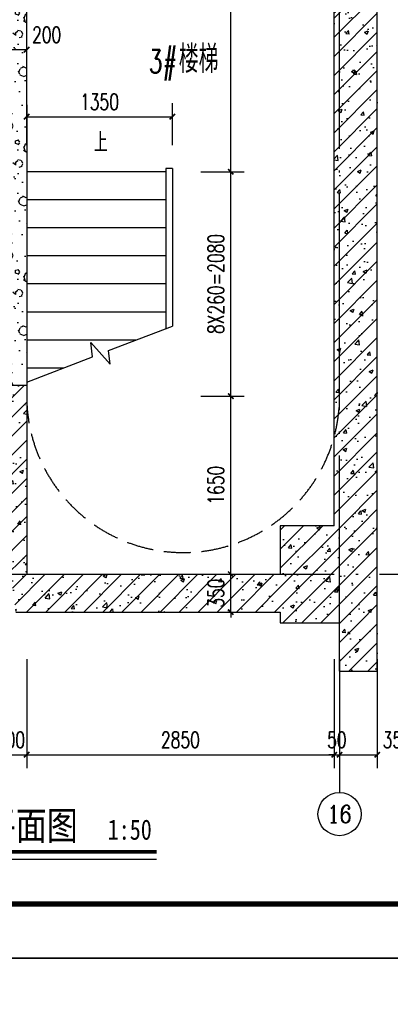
# Model space of a CAD drawing. Extents: x 797781 to 1255204, y 21234 to 1024248.
# Tile 993 of 1056: x 1160736 to 1164172, y 646634 to 655758. Entities that reach past the tile are written whole.
import ezdxf
from ezdxf.enums import TextEntityAlignment as Align

# ---------------------------------------------------------------- set-up
doc = ezdxf.new("R2010")
doc.units = 0
doc.header["$LTSCALE"] = 1000
doc.header["$MEASUREMENT"] = 0
doc.linetypes.add('230303生产综合楼-平面图_t8$0$DASH', pattern=[0.35, 0.25, -0.1])
doc.linetypes.add('230303生产综合楼-平面图_t8$0$DOTE', pattern=[2.42, 2, -0.2, 0.02, -0.2])
for name, color, linetype in [('230303生产综合楼-平面图_t8$0$AXIS', 3, 'Continuous'), ('230303生产综合楼-平面图_t8$0$AXIS_TEXT', 7, 'Continuous'), ('230303生产综合楼-平面图_t8$0$COLUMN', 40, 'Continuous'), ('230303生产综合楼-平面图_t8$0$DIM_SYMB', 3, 'Continuous'), ('230303生产综合楼-平面图_t8$0$DOTE', 1, '230303生产综合楼-平面图_t8$0$DOTE'), ('230303生产综合楼-平面图_t8$0$PUB_DIM', 3, 'Continuous'), ('230303生产综合楼-平面图_t8$0$PUB_HATCH', 8, 'Continuous'), ('230303生产综合楼-平面图_t8$0$PUB_TEXT', 7, 'Continuous'), ('230303生产综合楼-平面图_t8$0$STAIR', 2, 'Continuous'), ('230303生产综合楼-平面图_t8$0$WALL', 40, 'Continuous'), ('230303生产综合楼-平面图_t8$0$轮廓', 2, 'Continuous'), ('AXIS_TEXT', 7, 'Continuous'), ('PUB_TEXT', 7, 'Continuous'), ('PUB_TITLE', 4, 'Continuous')]:
    doc.layers.add(name, color=color, linetype=linetype)
doc.styles.add('230303生产综合楼-平面图_t8$0$-黑体', font='simhei.ttf', dxfattribs={"width": 0.8})
doc.styles.add('230303生产综合楼-平面图_t8$0$_TCH_AXIS', font='COMPLEX', dxfattribs={"bigfont": 'GBCBIG'})
doc.styles.add('230303生产综合楼-平面图_t8$0$_TCH_DIM', font='SIMPLEX', dxfattribs={"bigfont": 'GBCBIG'})
doc.styles.add('230303生产综合楼-平面图_T8$0$_TCH_DIM_T3', font='SIMPLEX', dxfattribs={"width": 0.705882, "bigfont": 'GBCBIG'})
doc.styles.add('COMPLEX', font='COMPLEX')
doc.dimstyles.new('230303生产综合楼-平面图_T8$0$_TCH_ARCH&&50', dxfattribs={"dimtxt": 148.75, "dimasz": 50, "dimexe": 125, "dimexo": 150, "dimgap": 63.125, "dimtad": 1, "dimdec": 0, "dimzin": 0, "dimdsep": 46, "dimtxsty": '230303生产综合楼-平面图_T8$0$_TCH_DIM_T3', "dimblk": '230303生产综合楼-平面图_t8$0$_ArchTick', "dimcen": 0.09, "dimclrt": 7, "dimazin": 2, "dimtfac": 1, "dimtdec": 0, "dimtix": 1, "dimtmove": 2, "dimatfit": 3, "dimfxl": 1, "dimtolj": 1, "dimtzin": 0, "dimarcsym": 0})
pattern_1 = [(0, (177, -183), (300, 600), [0, -600]), (0, (-174, -264), (300, 600), [0, -600]), (0, (21, -270), (300, 600), [0, -600]), (0, (234, -93), (300, 600), [0, -600]), (0, (-15, -300), (300, 600), [0, -600]), (0, (294, 285), (300, 600), [0, -600]), (0, (111, 237), (300, 600), [0, -600]), (0, (207, 162), (300, 600), [0, -600]), (0, (-282, 150), (300, 600), [0, -600]), (0, (12, 123), (300, 600), [0, -600]), (0, (-102, -30), (300, 600), [0, -600]), (0, (-96, -255), (300, 600), [0, -600]), (0, (129, -279), (300, 600), [0, -600]), (0, (294, -15), (300, 600), [0, -600]), (0, (-267, -108), (300, 600), [0, -600]), (0, (-216, -6), (300, 600), [0, -600]), (0, (18, -48), (300, 600), [0, -600]), (0, (-66, -135), (300, 600), [0, -600]), (0, (-114, 63), (300, 600), [0, -600]), (0, (-39, 288), (300, 600), [0, -600]), (0, (-243, -234), (300, 600), [0, -600]), (0, (87, 165), (300, 600), [0, -600]), (0, (-192, 174), (300, 600), [0, -600]), (0, (-240, 252), (300, 600), [0, -600]), (130.601294, (257.143, 97.143), (-1499.9999834, 1800.0000079), [26.34155, -11037.111]), (18.434949, (214.29, 108.57), (1499.9999945, 599.9999956), [27.10524, -3767.6279]), (90, (214.3, 82.86), (300, 600), [25.71428, -1174.28565]), (161.565051, (240, 74.29), (-1500.0000076, 599.999955), [27.10524, -3767.6279]), (53.130102, (240, 74.29), (300.000001, 600), [28.57143, -2971.4285]), (135, (262.86, -231.43), (-300.000036, 599.99996), [24.24366, -1672.8126]), (45, (228.57, -231.43), (299.999998, 599.999998), [24.24366, -1672.8126]), (135, (245.71, -248.57), (-300.000036, 599.99996), [24.24366, -1672.8126]), (45, (245.71, -248.57), (299.999998, 599.999998), [24.24366, -1672.8126]), (116.56505, (-25.7, 171.43), (-5e-05, 1199.99997), [31.94383, -638.8765]), (180, (-40, 200), (-300, 600), [34.28572, -565.71425]), (63.43495, (-88.57, 171.43), (3e-06, 1200), [31.94383, -638.8765]), (116.56505, (-74.3, 142.86), (-5e-05, 1199.99997), [31.94383, -638.8765]), (0, (-74.3, 142.86), (300, 600), [34.28572, -565.71425]), (63.43495, (-40, 142.86), (3e-06, 1200), [31.94383, -638.8765]), (107.102728, (200, -31.429), (-899.9999656, 3000.00000484), [38.86135, -16282.9025]), (143.972626, (188.57, 5.714), (-5699.9999277, 4199.9999952), [38.86135, -8122.02]), (180, (157.14, 28.6), (-300, 600), [37.14286, -562.8571]), (36.0273733, (88.57, 5.714), (5699.9999579, 4199.9999547), [38.86135, -8122.02]), (71.565051, (77.14, -28.57), (900.0000046, 2999.999995), [36.14032, -3758.5928]), (107.102728, (88.571, -65.714), (-899.9999656, 3000.00000484), [38.86135, -16282.9025]), (143.972626, (120, -88.57), (-5699.9999277, 4199.9999952), [38.86135, -8122.02]), (0, (120, -88.6), (300, 600), [37.14286, -562.8571]), (36.0273733, (157.143, -88.57), (5699.9999579, 4199.9999547), [38.86135, -8122.02]), (71.565051, (188.57, -65.71), (900.0000046, 2999.999995), [36.14032, -3758.5928]), (150.255118, (205.714, 248.57), (-900.000002, 599.9999926), [23.03502, -4814.3196]), (90, (185.7, 237.14), (300, 600), [22.85714, -1177.14275]), (29.744881, (185.714, 237.14), (900.0000005, 599.999997), [23.03502, -4814.3196]), (116.56505, (65.7, -177.14), (-5e-05, 1199.99997), [31.94383, -638.8765]), (168.690067, (51.43, -148.57), (-2700.000002, 599.999985), [29.13725, -6089.6855]), (41.185925, (0, -162.857), (7499.99995456, 6599.9999423), [30.37184, -12725.802]), (90, (0, -191.43), (300, 600), [28.57143, -1171.4285]), (138.814074, (22.857, -211.429), (-7499.9998667, 6600.00004204), [30.37184, -12725.802]), (16.6992442, (22.857, -211.429), (9899.9999255, 2999.9999686), [29.82945, -12498.5375]), (60.945396, (51.43, -202.857), (299.9999992, 599.9999947), [29.41609, -12325.3395]), (109.983106, (-185.714, 74.286), (-1500.00000565, 4199.9999889), [33.442, -14012.1975]), (155.556045, (-197.143, 105.714), (-3900.00001487, 1799.9999626), [34.52299, -14465.1315]), (24.4439547, (-260, 105.714), (3900.00000195, 1799.99999134), [34.52299, -14465.1315]), (70.0168934, (-271.429, 74.286), (1500.0000045, 4199.9999896), [33.442, -14012.1975]), (109.983106, (-260, 42.857), (-1500.00000565, 4199.9999889), [33.442, -14012.1975]), (160.016893, (-228.57, 31.43), (-1500.0000009, 599.9999727), [33.442, -6989.3775]), (19.9831065, (-228.57, 31.43), (1499.9999918, 599.999999), [33.442, -6989.3775]), (70.0168934, (-197.143, 42.857), (1500.0000045, 4199.9999896), [33.442, -14012.1975]), (122.005383, (37.14, 20), (-300.0000403, 599.9999694), [26.95423, -5633.434]), (18.434949, (-2.86, 34.29), (1499.9999945, 599.9999956), [27.10524, -3767.6279]), (90, (-2.86, 8.57), (300, 600), [25.71428, -1174.28565]), (161.565051, (22.86, 0), (-1500.0000076, 599.999955), [27.10524, -3767.6279]), (54.4623222, (22.857, 0), (2099.999997, 2999.9999955), [24.57807, -10298.2115]), (116.56505, (-137.14, -125.7), (-5e-05, 1199.99997), [31.94383, -638.8765]), (180, (-151.4, -97.14), (-300, 600), [31.42857, -568.5714]), (59.0362434, (-200, -125.714), (300.000001, 599.999997), [33.31973, -6963.822]), (120.963756, (-182.857, -154.286), (-300.000041, 599.9999724), [33.31973, -6963.822]), (0, (-182.86, -154.3), (300, 600), [31.42857, -568.5714]), (63.43495, (-151.43, -154.3), (3e-06, 1200), [31.94383, -638.8765])]
pattern_2 = [(45, (0, 0), (-88.388348, 88.388348), []), (50, (0, 0), (358.63009, -31.37607), [37.5, -412.5]), (355, (0, 0), (-69.37567, 376.09607), [30, -330]), (100.4514, (29.9, -2.6), (289.25469, 344.71977), [31.870095, -350.57106]), (46.1842, (0, 100), (533.62052, -82.7595), [56.25, -618.75]), (96.6356, (44.47, 93.1), (467.33135, 487.05894), [47.80514, -525.8565]), (351.1842, (0, 100), (467.33097, 487.0593), [45, -495]), (21, (50, 75), (298.453526, -201.309445), [37.5, -412.5]), (326, (50, 75), (121.65767, 362.57502), [30, -330]), (71.4514, (74.87, 58.22), (420.11131, 161.26525), [31.870095, -350.57106]), (37.5, (0, 0), (6.079928, 166.446927), [0, -326, 0, -335, 0, -331.25]), (7.5, (0, 0), (131.534769, 197.205856), [0, -191, 0, -318.5, 0, -126.25]), (327.5, (-111.5, 0), (266.911218, -11.277436), [0, -125, 0, -390, 0, -517.5]), (317.5, (-161.5, 0), (291.593085, 50.05249), [0, -162.5, 0, -259, 0, -367.5])]

# ---------------------------------------------------------------- blocks, each defined once
blk = doc.blocks.new('230303生产综合楼-平面图_t8$0$_ArchTick')
at = {"color": 0, "linetype": 'ByBlock', "const_width": 0.3}
blk.add_lwpolyline([(-0.5, -0.5), (0.5, 0.5)], dxfattribs=at)
blk = doc.blocks.new('*D3422')
at = {"layer": '230303生产综合楼-平面图_t8$0$PUB_DIM', "color": 0, "lineweight": -2, "transparency": 16777216}
for p, q in [((1160801.1, 654593.9), (1160801.1, 654983.8)), ((1162151.1, 654593.9), (1162151.1, 654983.8)), ((1160801.1, 654858.8), (1162151.1, 654858.8))]:
    blk.add_line(p, q, dxfattribs=at)
at = {"layer": 'Defpoints', "color": 0, "transparency": 16777216}
for p in [(1162151.1, 654858.8), (1160801.1, 654443.9), (1162151.1, 654443.9)]:
    blk.add_point(p, dxfattribs=at)
at = {"layer": '230303生产综合楼-平面图_t8$0$PUB_DIM', "color": 0, "lineweight": -2, "transparency": 16777216, "xscale": 50, "yscale": 50, "zscale": 50, "rotation": 180}
blk.add_blockref('230303生产综合楼-平面图_t8$0$_ArchTick', (1160801.1, 654858.8), dxfattribs=at)
at = {"layer": '230303生产综合楼-平面图_t8$0$PUB_DIM', "color": 0, "lineweight": -2, "transparency": 16777216, "xscale": 50, "yscale": 50, "zscale": 50}
blk.add_blockref('230303生产综合楼-平面图_t8$0$_ArchTick', (1162151.1, 654858.8), dxfattribs=at)
at = {"layer": '230303生产综合楼-平面图_t8$0$PUB_DIM', "color": 7, "transparency": 16777216, "insert": (1161476.1, 654996.3), "char_height": 148.75, "attachment_point": 5, "style": '230303生产综合楼-平面图_T8$0$_TCH_DIM_T3'}
blk.add_mtext('\\A1;1350', dxfattribs=at)
blk = doc.blocks.new('*D3434')
at = {"layer": '230303生产综合楼-平面图_t8$0$PUB_DIM', "color": 0, "lineweight": -2, "transparency": 16777216}
for p, q in [((1160601.1, 655317.1), (1160601.1, 655605.2)), ((1160801.1, 655317.1), (1160801.1, 655605.2)), ((1160601.1, 655480.2), (1160801.1, 655480.2))]:
    blk.add_line(p, q, dxfattribs=at)
at = {"layer": 'Defpoints', "color": 0, "transparency": 16777216}
for p in [(1160801.1, 655480.2), (1160601.1, 655167.1), (1160801.1, 655167.1)]:
    blk.add_point(p, dxfattribs=at)
at = {"layer": '230303生产综合楼-平面图_t8$0$PUB_DIM', "color": 0, "lineweight": -2, "transparency": 16777216, "xscale": 50, "yscale": 50, "zscale": 50, "rotation": 180}
blk.add_blockref('230303生产综合楼-平面图_t8$0$_ArchTick', (1160601.1, 655480.2), dxfattribs=at)
at = {"layer": '230303生产综合楼-平面图_t8$0$PUB_DIM', "color": 0, "lineweight": -2, "transparency": 16777216, "xscale": 50, "yscale": 50, "zscale": 50}
blk.add_blockref('230303生产综合楼-平面图_t8$0$_ArchTick', (1160801.1, 655480.2), dxfattribs=at)
at = {"layer": '230303生产综合楼-平面图_t8$0$PUB_DIM', "color": 7, "transparency": 16777216, "insert": (1160986.1, 655617.7), "char_height": 148.75, "attachment_point": 5, "style": '230303生产综合楼-平面图_T8$0$_TCH_DIM_T3'}
blk.add_mtext('\\A1;200', dxfattribs=at)
blk = doc.blocks.new('*D3438')
at = {"layer": '230303生产综合楼-平面图_t8$0$PUB_DIM', "color": 0, "lineweight": -2, "transparency": 16777216}
for p, q in [((1162416.4, 658669), (1162817.7, 658669)), ((1162692.7, 654349), (1162692.7, 658669)), ((1162416.4, 654349), (1162817.7, 654349))]:
    blk.add_line(p, q, dxfattribs=at)
at = {"layer": 'Defpoints', "color": 0, "transparency": 16777216}
for p in [(1162266.4, 658669), (1162692.7, 658669), (1162266.4, 654349)]:
    blk.add_point(p, dxfattribs=at)
at = {"layer": '230303生产综合楼-平面图_t8$0$PUB_DIM', "color": 0, "lineweight": -2, "transparency": 16777216, "xscale": 50, "yscale": 50, "zscale": 50}
for p, rotation in [((1162692.7, 658669), 90), ((1162692.7, 654349), 270)]:
    blk.add_blockref('230303生产综合楼-平面图_t8$0$_ArchTick', p, dxfattribs=dict(at, rotation=rotation))
at = {"layer": '230303生产综合楼-平面图_t8$0$PUB_DIM', "color": 7, "transparency": 16777216, "insert": (1162555.2, 656509), "char_height": 148.75, "attachment_point": 5, "rotation": 90, "style": '230303生产综合楼-平面图_T8$0$_TCH_DIM_T3'}
blk.add_mtext('\\A1;4320', dxfattribs=at)
blk = doc.blocks.new('*D3439')
at = {"layer": '230303生产综合楼-平面图_t8$0$PUB_DIM', "color": 0, "lineweight": -2, "transparency": 16777216}
for p, q in [((1162416.4, 654349), (1162817.7, 654349)), ((1162692.7, 652269), (1162692.7, 654349)), ((1162416.4, 652269), (1162817.7, 652269))]:
    blk.add_line(p, q, dxfattribs=at)
at = {"layer": 'Defpoints', "color": 0, "transparency": 16777216}
for p in [(1162266.4, 654349), (1162692.7, 654349), (1162266.4, 652269)]:
    blk.add_point(p, dxfattribs=at)
at = {"layer": '230303生产综合楼-平面图_t8$0$PUB_DIM', "color": 0, "lineweight": -2, "transparency": 16777216, "xscale": 50, "yscale": 50, "zscale": 50}
for p, rotation in [((1162692.7, 654349), 90), ((1162692.7, 652269), 270)]:
    blk.add_blockref('230303生产综合楼-平面图_t8$0$_ArchTick', p, dxfattribs=dict(at, rotation=rotation))
at = {"layer": '230303生产综合楼-平面图_t8$0$PUB_DIM', "color": 7, "transparency": 16777216, "insert": (1162555.2, 653309), "char_height": 148.75, "attachment_point": 5, "rotation": 90, "style": '230303生产综合楼-平面图_T8$0$_TCH_DIM_T3'}
blk.add_mtext('\\A1;8X260=2080', dxfattribs=at)
blk = doc.blocks.new('*D3440')
at = {"layer": '230303生产综合楼-平面图_t8$0$PUB_DIM', "color": 0, "lineweight": -2, "transparency": 16777216}
for p, q in [((1162416.4, 652269), (1162817.7, 652269)), ((1162692.7, 650619), (1162692.7, 652269)), ((1162416.4, 650619), (1162817.7, 650619))]:
    blk.add_line(p, q, dxfattribs=at)
at = {"layer": 'Defpoints', "color": 0, "transparency": 16777216}
for p in [(1162266.4, 652269), (1162692.7, 652269), (1162266.4, 650619)]:
    blk.add_point(p, dxfattribs=at)
at = {"layer": '230303生产综合楼-平面图_t8$0$PUB_DIM', "color": 0, "lineweight": -2, "transparency": 16777216, "xscale": 50, "yscale": 50, "zscale": 50}
for p, rotation in [((1162692.7, 652269), 90), ((1162692.7, 650619), 270)]:
    blk.add_blockref('230303生产综合楼-平面图_t8$0$_ArchTick', p, dxfattribs=dict(at, rotation=rotation))
at = {"layer": '230303生产综合楼-平面图_t8$0$PUB_DIM', "color": 7, "transparency": 16777216, "insert": (1162555.2, 651444), "char_height": 148.75, "attachment_point": 5, "rotation": 90, "style": '230303生产综合楼-平面图_T8$0$_TCH_DIM_T3'}
blk.add_mtext('\\A1;1650', dxfattribs=at)
blk = doc.blocks.new('*D3441')
at = {"layer": '230303生产综合楼-平面图_t8$0$PUB_DIM', "color": 0, "lineweight": -2, "transparency": 16777216}
for p, q in [((1162416.4, 650619), (1162817.7, 650619)), ((1162692.7, 650619), (1162692.7, 650669)), ((1162692.7, 650269), (1162692.7, 650619)), ((1162416.4, 650269), (1162817.7, 650269)), ((1162692.7, 650269), (1162692.7, 650219))]:
    blk.add_line(p, q, dxfattribs=at)
at = {"layer": 'Defpoints', "color": 0, "transparency": 16777216}
for p in [(1162266.4, 650619), (1162692.7, 650619), (1162266.4, 650269)]:
    blk.add_point(p, dxfattribs=at)
at = {"layer": '230303生产综合楼-平面图_t8$0$PUB_DIM', "color": 0, "lineweight": -2, "transparency": 16777216, "xscale": 50, "yscale": 50, "zscale": 50}
for p, rotation in [((1162692.7, 650619), 270), ((1162692.7, 650269), 90)]:
    blk.add_blockref('230303生产综合楼-平面图_t8$0$_ArchTick', p, dxfattribs=dict(at, rotation=rotation))
at = {"layer": '230303生产综合楼-平面图_t8$0$PUB_DIM', "color": 7, "transparency": 16777216, "insert": (1162555.2, 650444), "char_height": 148.75, "attachment_point": 5, "rotation": 90, "style": '230303生产综合楼-平面图_T8$0$_TCH_DIM_T3'}
blk.add_mtext('\\A1;350', dxfattribs=at)
blk = doc.blocks.new('*D3443')
at = {"layer": '230303生产综合楼-平面图_t8$0$AXIS', "color": 0, "lineweight": -2, "transparency": 16777216}
for p, q in [((1163701.1, 649831), (1163701.1, 648821.9)), ((1164051.1, 649831), (1164051.1, 648821.9)), ((1163701.1, 648946.9), (1164051.1, 648946.9))]:
    blk.add_line(p, q, dxfattribs=at)
at = {"layer": 'Defpoints', "color": 0, "transparency": 16777216}
for p in [(1163701.1, 649981), (1164051.1, 649981), (1164051.1, 648946.9)]:
    blk.add_point(p, dxfattribs=at)
at = {"layer": '230303生产综合楼-平面图_t8$0$AXIS', "color": 0, "lineweight": -2, "transparency": 16777216, "xscale": 50, "yscale": 50, "zscale": 50, "rotation": 180}
blk.add_blockref('230303生产综合楼-平面图_t8$0$_ArchTick', (1163701.1, 648946.9), dxfattribs=at)
at = {"layer": '230303生产综合楼-平面图_t8$0$AXIS', "color": 0, "lineweight": -2, "transparency": 16777216, "xscale": 50, "yscale": 50, "zscale": 50}
blk.add_blockref('230303生产综合楼-平面图_t8$0$_ArchTick', (1164051.1, 648946.9), dxfattribs=at)
at = {"layer": '230303生产综合楼-平面图_t8$0$AXIS', "color": 7, "transparency": 16777216, "insert": (1164236.1, 649084.4), "char_height": 148.75, "attachment_point": 5, "style": '230303生产综合楼-平面图_T8$0$_TCH_DIM_T3'}
blk.add_mtext('\\A1;350', dxfattribs=at)
blk = doc.blocks.new('*D3444')
at = {"layer": '230303生产综合楼-平面图_t8$0$AXIS', "color": 0, "lineweight": -2, "transparency": 16777216}
for p, q in [((1163651.1, 649831), (1163651.1, 648821.9)), ((1163701.1, 649831), (1163701.1, 648821.9)), ((1163651.1, 648946.9), (1163601.1, 648946.9)), ((1163651.1, 648946.9), (1163701.1, 648946.9)), ((1163701.1, 648946.9), (1163751.1, 648946.9))]:
    blk.add_line(p, q, dxfattribs=at)
at = {"layer": 'Defpoints', "color": 0, "transparency": 16777216}
for p in [(1163651.1, 649981), (1163701.1, 649981), (1163701.1, 648946.9)]:
    blk.add_point(p, dxfattribs=at)
at = {"layer": '230303生产综合楼-平面图_t8$0$AXIS', "color": 0, "lineweight": -2, "transparency": 16777216, "xscale": 50, "yscale": 50, "zscale": 50}
blk.add_blockref('230303生产综合楼-平面图_t8$0$_ArchTick', (1163651.1, 648946.9), dxfattribs=at)
at = {"layer": '230303生产综合楼-平面图_t8$0$AXIS', "color": 0, "lineweight": -2, "transparency": 16777216, "xscale": 50, "yscale": 50, "zscale": 50, "rotation": 180}
blk.add_blockref('230303生产综合楼-平面图_t8$0$_ArchTick', (1163701.1, 648946.9), dxfattribs=at)
at = {"layer": '230303生产综合楼-平面图_t8$0$AXIS', "color": 7, "transparency": 16777216, "insert": (1163676.1, 649084.4), "char_height": 148.75, "attachment_point": 5, "style": '230303生产综合楼-平面图_T8$0$_TCH_DIM_T3'}
blk.add_mtext('\\A1;50', dxfattribs=at)
blk = doc.blocks.new('*D3445')
at = {"layer": '230303生产综合楼-平面图_t8$0$AXIS', "color": 0, "lineweight": -2, "transparency": 16777216}
for p, q in [((1160801.1, 649831), (1160801.1, 648821.9)), ((1163651.1, 649831), (1163651.1, 648821.9)), ((1160801.1, 648946.9), (1163651.1, 648946.9))]:
    blk.add_line(p, q, dxfattribs=at)
at = {"layer": 'Defpoints', "color": 0, "transparency": 16777216}
for p in [(1160801.1, 649981), (1163651.1, 649981), (1163651.1, 648946.9)]:
    blk.add_point(p, dxfattribs=at)
at = {"layer": '230303生产综合楼-平面图_t8$0$AXIS', "color": 0, "lineweight": -2, "transparency": 16777216, "xscale": 50, "yscale": 50, "zscale": 50, "rotation": 180}
blk.add_blockref('230303生产综合楼-平面图_t8$0$_ArchTick', (1160801.1, 648946.9), dxfattribs=at)
at = {"layer": '230303生产综合楼-平面图_t8$0$AXIS', "color": 0, "lineweight": -2, "transparency": 16777216, "xscale": 50, "yscale": 50, "zscale": 50}
blk.add_blockref('230303生产综合楼-平面图_t8$0$_ArchTick', (1163651.1, 648946.9), dxfattribs=at)
at = {"layer": '230303生产综合楼-平面图_t8$0$AXIS', "color": 7, "transparency": 16777216, "insert": (1162226.1, 649084.4), "char_height": 148.75, "attachment_point": 5, "style": '230303生产综合楼-平面图_T8$0$_TCH_DIM_T3'}
blk.add_mtext('\\A1;2850', dxfattribs=at)
blk = doc.blocks.new('*D3446')
at = {"layer": '230303生产综合楼-平面图_t8$0$AXIS', "color": 0, "lineweight": -2, "transparency": 16777216}
for p, q in [((1160501.1, 649831), (1160501.1, 648821.9)), ((1160801.1, 649831), (1160801.1, 648821.9)), ((1160501.1, 648946.9), (1160451.1, 648946.9)), ((1160501.1, 648946.9), (1160801.1, 648946.9)), ((1160801.1, 648946.9), (1160851.1, 648946.9))]:
    blk.add_line(p, q, dxfattribs=at)
at = {"layer": 'Defpoints', "color": 0, "transparency": 16777216}
for p in [(1160501.1, 649981), (1160801.1, 649981), (1160801.1, 648946.9)]:
    blk.add_point(p, dxfattribs=at)
at = {"layer": '230303生产综合楼-平面图_t8$0$AXIS', "color": 0, "lineweight": -2, "transparency": 16777216, "xscale": 50, "yscale": 50, "zscale": 50}
blk.add_blockref('230303生产综合楼-平面图_t8$0$_ArchTick', (1160501.1, 648946.9), dxfattribs=at)
at = {"layer": '230303生产综合楼-平面图_t8$0$AXIS', "color": 0, "lineweight": -2, "transparency": 16777216, "xscale": 50, "yscale": 50, "zscale": 50, "rotation": 180}
blk.add_blockref('230303生产综合楼-平面图_t8$0$_ArchTick', (1160801.1, 648946.9), dxfattribs=at)
at = {"layer": '230303生产综合楼-平面图_t8$0$AXIS', "color": 7, "transparency": 16777216, "insert": (1160651.1, 649084.4), "char_height": 148.75, "attachment_point": 5, "style": '230303生产综合楼-平面图_T8$0$_TCH_DIM_T3'}
blk.add_mtext('\\A1;300', dxfattribs=at)
blk = doc.blocks.new('_AXISO')
blk.add_circle((0, 0), 0.5)
at = {"layer": 'AXIS_TEXT', "style": 'COMPLEX', "width": 1.041667}
blk.add_attdef('A', text='', height=0.56, dxfattribs=at).set_placement((-0.25, -0.28), (0.25, -0.28), align=Align.FIT)

msp = doc.modelspace()

# ---------------------------------------------------------------- hatches: boundary and pattern name
at = {"layer": '230303生产综合楼-平面图_t8$0$PUB_HATCH'}
h = msp.add_hatch(dxfattribs=at)
h.set_pattern_fill('钢筋混凝土', color=256, scale=50, style=0)
h.set_pattern_definition(pattern_2)
h.paths.add_polyline_path([(1164051.1, 658569), (1163651.1, 658569), (1163651.1, 651069), (1164051.1, 651069)])
h = msp.add_hatch(dxfattribs=at)
h.set_pattern_fill('加气混凝土', color=256, scale=50, style=0)
h.set_pattern_definition(pattern_1)
h.paths.add_polyline_path([(1160801.1, 654969), (1160801.1, 656919), (1160601.1, 656919), (1160601.1, 655069), (1160667.8, 654969)])
h = msp.add_hatch(dxfattribs=at)
h.set_pattern_fill('加气混凝土', color=256, scale=50, style=0)
h.set_pattern_definition(pattern_1)
h.paths.add_polyline_path([(1160667.8, 654969), (1160601.1, 654869), (1160601.1, 652369), (1160801.1, 652369), (1160801.1, 654969)])
h = msp.add_hatch(dxfattribs=at)
h.set_pattern_fill('钢筋混凝土', color=256, scale=50, style=0)
h.set_pattern_definition(pattern_2)
h.paths.add_polyline_path([(1160501.1, 652069), (1160801.1, 652369), (1157751.1, 652369), (1157634.5, 652235.6), (1157751.1, 652069)])
h = msp.add_hatch(dxfattribs=at)
h.set_pattern_fill('钢筋混凝土', color=256, scale=50, style=0)
h.set_pattern_definition(pattern_2)
h.paths.add_polyline_path([(1160801.1, 652369), (1160501.1, 652069), (1160501.1, 650619), (1160667.8, 650502.3), (1160801.1, 650619)])
h = msp.add_hatch(dxfattribs=at)
h.set_pattern_fill('钢筋混凝土', color=256, scale=50, style=0)
h.set_pattern_definition(pattern_2)
h.paths.add_polyline_path([(1163151.1, 650169), (1164051.1, 650169), (1164051.1, 651069), (1163151.1, 651069)])
h = msp.add_hatch(dxfattribs=at)
h.set_pattern_fill('钢筋混凝土', color=256, scale=50, style=0)
h.set_pattern_definition(pattern_2)
h.paths.add_polyline_path([(1163151.1, 650269), (1163151.1, 650619), (1160801.1, 650619), (1160667.8, 650502.3), (1160701.1, 650269)])
h = msp.add_hatch(dxfattribs=at)
h.set_pattern_fill('钢筋混凝土', color=256, scale=50, style=0)
h.set_pattern_definition(pattern_2)
h.paths.add_polyline_path([(1164051.1, 650169), (1163701.1, 650169), (1163701.1, 649721.1), (1164051.1, 649721.1)])

# ---------------------------------------------------------------- linework, layer by layer
at = {"layer": '230303生产综合楼-平面图_t8$0$AXIS'}
msp.add_line((1163701.1, 649625.8), (1163701.1, 648596.9), dxfattribs=at)
at = {"layer": '230303生产综合楼-平面图_t8$0$COLUMN'}
for p, q in [((1163651.1, 651069), (1163151.1, 651069)), ((1163151.1, 651069), (1163151.1, 650619)), ((1164051.1, 650169), (1164051.1, 651069)), ((1163151.1, 650269), (1163151.1, 650169)), ((1163151.1, 650169), (1163701.1, 650169))]:
    msp.add_line(p, q, dxfattribs=at)
at = {"layer": '230303生产综合楼-平面图_t8$0$DIM_SYMB'}
msp.add_lwpolyline([(1161476.1, 654479, 0, 0, 0), (1161476.1, 652939, 40, 0, 0), (1161476.1, 652789, 0, 0, 0)], format="xyseb", dxfattribs=at)
at = {"layer": '230303生产综合楼-平面图_t8$0$DIM_SYMB', "const_width": 35}
msp.add_lwpolyline([(1156997.8, 648047.9), (1162004.5, 648047.9)], dxfattribs=at)
at = {"layer": '230303生产综合楼-平面图_t8$0$DIM_SYMB'}
msp.add_lwpolyline([(1156997.8, 647977.9), (1162004.5, 647977.9)], dxfattribs=at)
at = {"layer": '230303生产综合楼-平面图_t8$0$DOTE'}
for p, q in [((1163701.1, 649721.1), (1163701.1, 661708.2)), ((1154392.6, 650619), (1164701.1, 650619))]:
    msp.add_line(p, q, dxfattribs=at)
at = {"layer": '230303生产综合楼-平面图_t8$0$STAIR'}
for p, q in [((1160801.1, 654349), (1160801.1, 652399)), ((1162091.1, 654349), (1160801.1, 654349)), ((1162091.1, 654379), (1162091.1, 652895.9)), ((1162151.1, 654379), (1162091.1, 654379)), ((1162151.1, 654379), (1162151.1, 652919)), ((1162151.1, 654349), (1162151.1, 652919)), ((1162091.1, 654089), (1160801.1, 654089)), ((1162091.1, 653829), (1160801.1, 653829)), ((1162091.1, 653569), (1160801.1, 653569)), ((1162091.1, 653309), (1160801.1, 653309)), ((1162091.1, 653049), (1160801.1, 653049)), ((1161560, 652691.3), (1162151.1, 652919)), ((1161813.6, 652789), (1160801.1, 652789)), ((1161410.9, 652633.9), (1161396.7, 652768.1)), ((1161396.7, 652768.1), (1161573.4, 652565.3)), ((1160801.1, 652399), (1161410.9, 652633.9)), ((1161573.4, 652565.3), (1161560, 652691.3)), ((1161138.6, 652529), (1160801.1, 652529))]:
    msp.add_line(p, q, dxfattribs=at)
at = {"layer": '230303生产综合楼-平面图_t8$0$WALL'}
for p, q in [((1163651.1, 651069), (1163651.1, 658569)), ((1164051.1, 651069), (1164051.1, 658569)), ((1160801.1, 654969), (1160801.1, 656919)), ((1160801.1, 654969), (1160801.1, 652369)), ((1160801.1, 652369), (1157751.1, 652369)), ((1160801.1, 652369), (1160801.1, 650619)), ((1160801.1, 650619), (1163151.1, 650619)), ((1160701.1, 650269), (1163151.1, 650269)), ((1163701.1, 649721.1), (1163701.1, 650169)), ((1164051.1, 649721.1), (1164051.1, 650169)), ((1163701.1, 649721.1), (1164051.1, 649721.1))]:
    msp.add_line(p, q, dxfattribs=at)
at = {"layer": '230303生产综合楼-平面图_t8$0$轮廓', "linetype": '230303生产综合楼-平面图_t8$0$DASH'}
msp.add_arc((1162251.1, 652270.8), 1450, 180.00129, 359.99871, dxfattribs=at)
at = {"layer": 'PUB_TITLE'}
for points in [[(1146159.4, 647063.1), (1188209.4, 647063.1), (1188209.4, 676763.1), (1146159.4, 676763.1)], [(1146159.4, 605013.1), (1175859.4, 605013.1), (1175859.4, 647063.1), (1146159.4, 647063.1)]]:
    msp.add_lwpolyline(points, close=True, dxfattribs=at)
at = {"layer": 'PUB_TITLE', "const_width": 50}
msp.add_lwpolyline([(1147409.4, 647563.1), (1187709.4, 647563.1), (1187709.4, 676263.1), (1147409.4, 676263.1)], close=True, dxfattribs=at)

# ---------------------------------------------------------------- block references
at = {"layer": '230303生产综合楼-平面图_t8$0$AXIS'}
ref = msp.add_blockref('_AXISO', (1163701.1, 648396.9), dxfattribs=dict(at, xscale=400, yscale=400, zscale=400))
ref.add_attrib('A', '16', dxfattribs={"layer": '230303生产综合楼-平面图_t8$0$AXIS_TEXT', "ltscale": 2, "height": 164.22, "style": '230303生产综合楼-平面图_t8$0$_TCH_AXIS'}).set_placement((1163587.8, 648314.8), (1163814.5, 648314.8), align=Align.FIT)

# ---------------------------------------------------------------- texts
at = {"layer": '230303生产综合楼-平面图_t8$0$PUB_TEXT', "style": '230303生产综合楼-平面图_t8$0$_TCH_DIM'}
for s, height, p in [('楼梯', 255.32, (1162210.8, 655265.1)), ('上', 178.7, (1161424, 654531.5)), ('客货两用兼消防电梯', 255.32, (1158489.1, 652919.8))]:
    msp.add_text(s, height=height, dxfattribs=at).set_placement(p)
at = {"layer": '230303生产综合楼-平面图_t8$0$PUB_TEXT', "style": '230303生产综合楼-平面图_t8$0$_TCH_DIM', "width": 0.705882}
msp.add_text('3#', height=212.5, dxfattribs=at).set_placement((1161932.2, 655265.1))
at = {"layer": 'PUB_TEXT', "style": '230303生产综合楼-平面图_t8$0$-黑体', "width": 0.8}
for s, height, p in [('地下一层平面图', 262.87, (1159266.2, 648159.2)), ('1:50', 187.76, (1161551.9, 648159.2))]:
    msp.add_text(s, height=height, dxfattribs=at).set_placement(p)

# ---------------------------------------------------------------- dimensions: what is measured, and where the dimension line sits
at = {"layer": '230303生产综合楼-平面图_t8$0$AXIS'}
for p1, p2, picture, middle in [((1160501.1, 649981), (1160801.1, 649981), '*D3446', (1160651.1, 649084.4)), ((1160801.1, 649981), (1163651.1, 649981), '*D3445', (1162226.1, 649084.4)), ((1163651.1, 649981), (1163701.1, 649981), '*D3444', (1163676.1, 649084.4))]:
    dim = msp.add_aligned_dim(p1=p1, p2=p2, distance=-1034.1, dimstyle='230303生产综合楼-平面图_T8$0$_TCH_ARCH&&50', dxfattribs=at)
    dim.commit()
    dim.dimension.update_dxf_attribs({"geometry": picture, "text_midpoint": middle})
dim = msp.add_linear_dim(base=(1164051.1, 648946.9), p1=(1163701.1, 649981), p2=(1164051.1, 649981), angle=360, dimstyle='230303生产综合楼-平面图_T8$0$_TCH_ARCH&&50', dxfattribs=at)
dim.commit()
dim.dimension.update_dxf_attribs({"geometry": '*D3443', "text_midpoint": (1164236.1, 649084.4), "dimtype": 161})
at = {"layer": '230303生产综合楼-平面图_t8$0$PUB_DIM'}
for p1, p2, distance, picture, middle in [((1162266.4, 654349), (1162266.4, 658669), -426.3, '*D3438', (1162555.2, 656509)), ((1160801.1, 654443.9), (1162151.1, 654443.9), 414.9, '*D3422', (1161476.1, 654996.3)), ((1162266.4, 650619), (1162266.4, 652269), -426.3, '*D3440', (1162555.2, 651444)), ((1162266.4, 650269), (1162266.4, 650619), -426.3, '*D3441', (1162555.2, 650444))]:
    dim = msp.add_aligned_dim(p1=p1, p2=p2, distance=distance, dimstyle='230303生产综合楼-平面图_T8$0$_TCH_ARCH&&50', dxfattribs=at)
    dim.commit()
    dim.dimension.update_dxf_attribs({"geometry": picture, "text_midpoint": middle})
dim = msp.add_linear_dim(base=(1160801.1, 655480.2), p1=(1160601.1, 655167.1), p2=(1160801.1, 655167.1), angle=0, dimstyle='230303生产综合楼-平面图_T8$0$_TCH_ARCH&&50', dxfattribs=at)
dim.commit()
dim.dimension.update_dxf_attribs({"geometry": '*D3434', "text_midpoint": (1160986.1, 655617.7), "dimtype": 161})
dim = msp.add_aligned_dim(p1=(1162266.4, 652269), p2=(1162266.4, 654349), distance=-426.3, text='8X260=2080', dimstyle='230303生产综合楼-平面图_T8$0$_TCH_ARCH&&50', dxfattribs=at)
dim.commit()
dim.dimension.update_dxf_attribs({"geometry": '*D3439', "text_midpoint": (1162555.2, 653309)})

doc.saveas('drawing.dxf')
